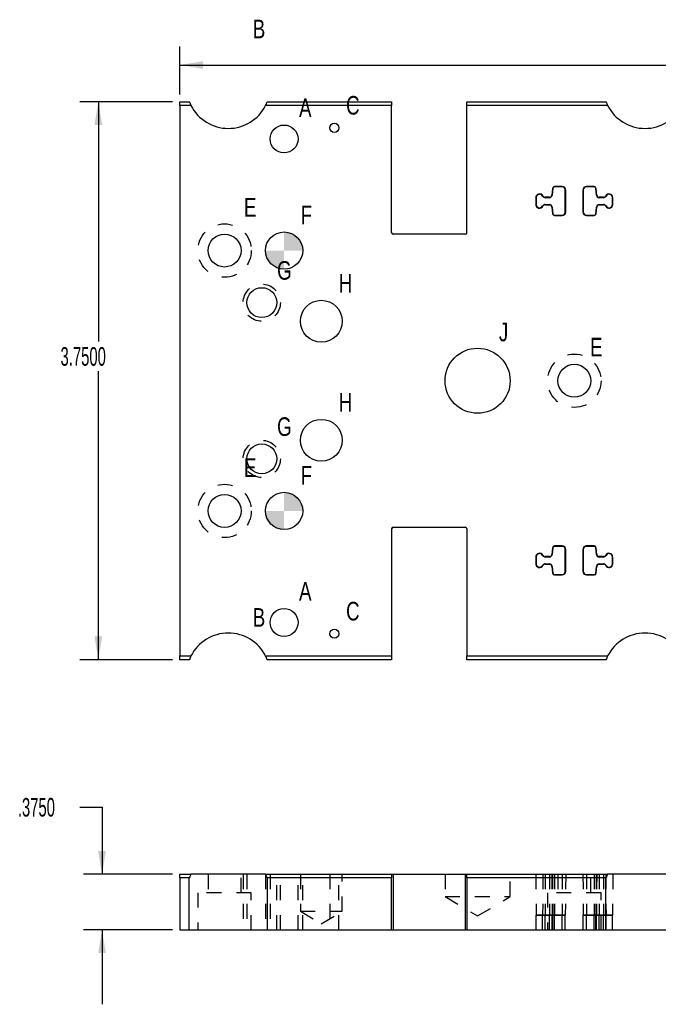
# Model space of a CAD drawing. Header units: inches. Extents: x 1802 to 2468, y -208 to -72.
# Tile 519 of 595: x 2327.75 to 2332.04, y -151.74 to -145.12. Entities that reach past the tile are written whole.
import ezdxf

# ---------------------------------------------------------------- set-up
doc = ezdxf.new("R2010")
doc.units = ezdxf.units.IN
doc.header["$LTSCALE"] = 0.5
doc.header["$MEASUREMENT"] = 0
doc.linetypes.add('HIDDEN', pattern=[0.225, 0.15, -0.075])
for name, color, linetype in [('SID-M-D', 42, 'Continuous'), ('SID-M-F', 202, 'Continuous'), ('SID-M-H', 4, 'HIDDEN'), ('SID-M-S', 105, 'Continuous')]:
    doc.layers.add(name, color=color, linetype=linetype)
doc.styles.add('SLDTEXTSTYLE0', font='TXT', dxfattribs={"width": 0.595745})

msp = doc.modelspace()

# ---------------------------------------------------------------- hatches: boundary and pattern name
at = {"layer": 'SID-M-F'}
h = msp.add_hatch(color=256, dxfattribs=at)
edge = h.paths.add_edge_path(flags=0)
edge.add_arc((2329.52856, -146.67253), 0.125, 0, 90)
edge.add_line((2329.52856, -146.54753), (2329.52856, -146.67253))
edge.add_line((2329.52856, -146.67253), (2329.65356, -146.67253))
h = msp.add_hatch(color=256, dxfattribs=at)
edge = h.paths.add_edge_path(flags=0)
edge.add_arc((2329.52856, -146.67253), 0.125, 180, 270)
edge.add_line((2329.52856, -146.79753), (2329.52856, -146.67253))
edge.add_line((2329.52856, -146.67253), (2329.40356, -146.67253))
h = msp.add_hatch(color=256, dxfattribs=at)
edge = h.paths.add_edge_path(flags=0)
edge.add_arc((2329.52856, -148.42253), 0.125, 0, 90)
edge.add_line((2329.52856, -148.29753), (2329.52856, -148.42253))
edge.add_line((2329.52856, -148.42253), (2329.65356, -148.42253))
h = msp.add_hatch(color=256, dxfattribs=at)
edge = h.paths.add_edge_path(flags=0)
edge.add_arc((2329.52856, -148.42253), 0.125, 180, 270)
edge.add_line((2329.52856, -148.54753), (2329.52856, -148.42253))
edge.add_line((2329.52856, -148.42253), (2329.40356, -148.42253))

# ---------------------------------------------------------------- linework, layer by layer
at = {"layer": 'SID-M-D'}
for p, q in [((2328.82856, -145.62253), (2328.82856, -145.3005)), ((2328.82856, -145.4255), (2332.45809, -145.4255)), ((2328.77856, -145.67253), (2328.15516, -145.67253)), ((2328.28016, -145.67253), (2328.28016, -147.28428)), ((2328.28016, -149.42253), (2328.28016, -147.48271)), ((2328.77856, -149.42253), (2328.15516, -149.42253)), ((2328.1549, -150.41372), (2328.3049, -150.41372)), ((2328.3049, -150.41372), (2328.3049, -150.86368)), ((2328.77856, -150.86368), (2328.1799, -150.86368)), ((2328.77856, -151.23868), (2328.1799, -151.23868)), ((2328.3049, -151.23868), (2328.3049, -151.73868))]:
    msp.add_line(p, q, dxfattribs=at)
for points in [[(2328.82856, -145.4255), (2328.98456, -145.4515), (2328.98456, -145.3995)], [(2328.28016, -145.67253), (2328.25416, -145.82853), (2328.30616, -145.82853)], [(2328.28016, -149.42253), (2328.30616, -149.26653), (2328.25416, -149.26653)], [(2328.3049, -150.86368), (2328.3309, -150.70768), (2328.2789, -150.70768)], [(2328.3049, -151.23868), (2328.2789, -151.39468), (2328.3309, -151.39468)]]:
    msp.add_solid(points, dxfattribs=at)
at = {"layer": 'SID-M-H'}
for p, q in [((2329.01806, -150.86368), (2329.01806, -150.98868)), ((2329.23906, -150.98868), (2329.23906, -150.86368)), ((2329.25356, -150.86368), (2329.25356, -151.23868)), ((2329.27806, -150.86368), (2329.27806, -151.23868)), ((2329.40356, -150.86368), (2329.40356, -151.23868)), ((2329.43481, -150.86368), (2329.43481, -151.23868)), ((2329.47906, -151.23868), (2329.47906, -150.86368)), ((2329.50356, -151.23868), (2329.50356, -150.86368)), ((2329.62231, -151.23868), (2329.62231, -150.86368)), ((2329.63794, -150.86368), (2329.63794, -151.11368)), ((2329.65356, -151.23868), (2329.65356, -150.86368)), ((2329.83506, -150.86368), (2329.83506, -151.23868)), ((2329.89706, -151.23868), (2329.89706, -150.86368)), ((2329.91919, -151.11368), (2329.91919, -150.86368)), ((2330.26106, -150.86368), (2330.26106, -151.23868)), ((2330.60981, -150.86368), (2330.60981, -151.01368)), ((2330.74606, -150.86368), (2330.74606, -151.23868)), ((2331.04731, -151.01368), (2331.04731, -150.86368)), ((2331.21946, -150.86368), (2331.22186, -151.13868)), ((2331.26779, -150.86368), (2331.26567, -151.13868)), ((2331.26779, -150.86368), (2331.26567, -151.13868)), ((2331.26779, -150.86368), (2331.26567, -151.13868)), ((2331.26779, -150.86368), (2331.26567, -151.13868)), ((2331.28256, -150.86368), (2331.28256, -151.13868)), ((2331.28256, -150.86368), (2331.28256, -151.13868)), ((2331.28256, -150.86368), (2331.28256, -151.13868)), ((2331.28256, -150.86368), (2331.28256, -151.13868)), ((2331.31104, -150.86368), (2331.31104, -151.13868)), ((2331.31104, -150.86368), (2331.31104, -151.13868)), ((2331.31104, -150.86368), (2331.31104, -151.13868)), ((2331.31104, -150.86368), (2331.31104, -151.13868)), ((2331.32766, -150.86368), (2331.33006, -151.13868)), ((2331.32766, -150.86368), (2331.33006, -151.13868)), ((2331.32766, -150.86368), (2331.33006, -151.13868)), ((2331.32766, -150.86368), (2331.33006, -151.13868)), ((2331.33157, -150.86368), (2331.33396, -151.13868)), ((2331.33157, -150.86368), (2331.33396, -151.13868)), ((2331.33157, -150.86368), (2331.33396, -151.13868)), ((2331.33157, -150.86368), (2331.33396, -151.13868)), ((2331.34452, -150.86368), (2331.34452, -151.13868)), ((2331.34452, -150.86368), (2331.34452, -151.13868)), ((2331.34452, -150.86368), (2331.34452, -151.13868)), ((2331.34452, -150.86368), (2331.34452, -151.13868)), ((2331.36806, -150.86368), (2331.36806, -150.98868)), ((2331.39746, -150.86368), (2331.39746, -151.13868)), ((2331.39746, -150.86368), (2331.39746, -151.13868)), ((2331.39746, -150.86368), (2331.39746, -151.13868)), ((2331.39746, -150.86368), (2331.39746, -151.13868)), ((2331.42046, -150.86368), (2331.41806, -151.13868)), ((2331.53667, -150.86368), (2331.53907, -151.13868)), ((2331.55967, -150.86368), (2331.55967, -151.13868)), ((2331.55967, -150.86368), (2331.55967, -151.13868)), ((2331.55967, -150.86368), (2331.55967, -151.13868)), ((2331.55967, -150.86368), (2331.55967, -151.13868)), ((2331.58906, -150.98868), (2331.58906, -150.86368)), ((2331.61261, -150.86368), (2331.61261, -151.13868)), ((2331.61261, -150.86368), (2331.61261, -151.13868)), ((2331.61261, -150.86368), (2331.61261, -151.13868)), ((2331.61261, -150.86368), (2331.61261, -151.13868)), ((2331.62556, -150.86368), (2331.62317, -151.13868)), ((2331.62556, -150.86368), (2331.62317, -151.13868)), ((2331.62556, -150.86368), (2331.62317, -151.13868)), ((2331.62556, -150.86368), (2331.62317, -151.13868)), ((2331.62946, -150.86368), (2331.62707, -151.13868)), ((2331.62946, -150.86368), (2331.62707, -151.13868)), ((2331.62946, -150.86368), (2331.62707, -151.13868)), ((2331.62946, -150.86368), (2331.62707, -151.13868)), ((2331.64608, -150.86368), (2331.64608, -151.13868)), ((2331.64608, -150.86368), (2331.64608, -151.13868)), ((2331.64608, -150.86368), (2331.64608, -151.13868)), ((2331.64608, -150.86368), (2331.64608, -151.13868)), ((2331.67456, -150.86368), (2331.67456, -151.13868)), ((2331.67456, -150.86368), (2331.67456, -151.13868)), ((2331.67456, -150.86368), (2331.67456, -151.13868)), ((2331.67456, -150.86368), (2331.67456, -151.13868)), ((2331.68933, -150.86368), (2331.69146, -151.13868)), ((2331.68933, -150.86368), (2331.69146, -151.13868)), ((2331.68933, -150.86368), (2331.69146, -151.13868)), ((2331.68933, -150.86368), (2331.69146, -151.13868)), ((2331.73767, -150.86368), (2331.73527, -151.13868)), ((2329.30806, -150.98868), (2328.94906, -150.98868)), ((2328.94906, -150.98868), (2328.94906, -151.23868)), ((2329.30806, -151.23868), (2329.30806, -150.98868)), ((2330.60981, -151.01368), (2331.04731, -151.01368)), ((2330.60981, -151.01368), (2330.82856, -151.14512)), ((2330.82856, -151.14512), (2331.04731, -151.01368)), ((2331.65806, -150.98868), (2331.29906, -150.98868)), ((2331.29906, -150.98868), (2331.29906, -151.23868)), ((2331.65806, -151.23868), (2331.65806, -150.98868)), ((2329.63794, -151.11368), (2329.91919, -151.11368)), ((2329.63794, -151.11368), (2329.77856, -151.19817)), ((2329.77856, -151.19817), (2329.91919, -151.11368)), ((2331.22186, -151.13868), (2331.26567, -151.13868)), ((2331.22186, -151.23868), (2331.22186, -151.13868)), ((2331.26567, -151.13868), (2331.22186, -151.13868)), ((2331.22186, -151.13868), (2331.26567, -151.13868)), ((2331.26567, -151.13868), (2331.22186, -151.13868)), ((2331.26567, -151.23868), (2331.26567, -151.13868)), ((2331.26567, -151.13868), (2331.28256, -151.13868)), ((2331.26567, -151.23868), (2331.26567, -151.13868)), ((2331.28256, -151.13868), (2331.26567, -151.13868)), ((2331.26567, -151.23868), (2331.26567, -151.13868)), ((2331.26567, -151.13868), (2331.28256, -151.13868)), ((2331.26567, -151.23868), (2331.26567, -151.13868)), ((2331.28256, -151.13868), (2331.26567, -151.13868)), ((2331.28256, -151.13868), (2331.31104, -151.13868)), ((2331.28256, -151.23868), (2331.28256, -151.13868)), ((2331.28256, -151.23868), (2331.28256, -151.13868)), ((2331.31104, -151.13868), (2331.28256, -151.13868)), ((2331.28256, -151.13868), (2331.31104, -151.13868)), ((2331.28256, -151.23868), (2331.28256, -151.13868)), ((2331.28256, -151.23868), (2331.28256, -151.13868)), ((2331.31104, -151.13868), (2331.28256, -151.13868)), ((2331.31104, -151.13868), (2331.33006, -151.13868)), ((2331.31104, -151.23868), (2331.31104, -151.13868)), ((2331.31104, -151.23868), (2331.31104, -151.13868)), ((2331.33006, -151.13868), (2331.31104, -151.13868)), ((2331.31104, -151.13868), (2331.33006, -151.13868)), ((2331.31104, -151.23868), (2331.31104, -151.13868)), ((2331.31104, -151.23868), (2331.31104, -151.13868)), ((2331.33006, -151.13868), (2331.31104, -151.13868)), ((2331.33006, -151.13868), (2331.33396, -151.13868)), ((2331.33006, -151.23868), (2331.33006, -151.13868)), ((2331.33006, -151.23868), (2331.33006, -151.13868)), ((2331.33396, -151.13868), (2331.33006, -151.13868)), ((2331.33006, -151.13868), (2331.33396, -151.13868)), ((2331.33006, -151.23868), (2331.33006, -151.13868)), ((2331.33006, -151.23868), (2331.33006, -151.13868)), ((2331.33396, -151.13868), (2331.33006, -151.13868)), ((2331.33396, -151.13868), (2331.34452, -151.13868)), ((2331.33396, -151.23868), (2331.33396, -151.13868)), ((2331.33396, -151.23868), (2331.33396, -151.13868)), ((2331.34452, -151.13868), (2331.33396, -151.13868)), ((2331.33396, -151.13868), (2331.34452, -151.13868)), ((2331.33396, -151.23868), (2331.33396, -151.13868)), ((2331.33396, -151.23868), (2331.33396, -151.13868)), ((2331.34452, -151.13868), (2331.33396, -151.13868)), ((2331.34452, -151.23868), (2331.34452, -151.13868)), ((2331.34452, -151.13868), (2331.39746, -151.13868)), ((2331.34452, -151.23868), (2331.34452, -151.13868)), ((2331.39746, -151.13868), (2331.34452, -151.13868)), ((2331.34452, -151.13868), (2331.39746, -151.13868)), ((2331.34452, -151.23868), (2331.34452, -151.13868)), ((2331.34452, -151.23868), (2331.34452, -151.13868)), ((2331.39746, -151.13868), (2331.34452, -151.13868)), ((2331.39746, -151.13868), (2331.41806, -151.13868)), ((2331.39746, -151.23868), (2331.39746, -151.13868)), ((2331.39746, -151.23868), (2331.39746, -151.13868)), ((2331.41806, -151.13868), (2331.39746, -151.13868)), ((2331.39746, -151.13868), (2331.41806, -151.13868)), ((2331.39746, -151.23868), (2331.39746, -151.13868)), ((2331.39746, -151.23868), (2331.39746, -151.13868)), ((2331.41806, -151.13868), (2331.39746, -151.13868)), ((2331.41806, -151.23868), (2331.41806, -151.13868)), ((2331.53907, -151.13868), (2331.55967, -151.13868)), ((2331.53907, -151.23868), (2331.53907, -151.13868)), ((2331.55967, -151.13868), (2331.53907, -151.13868)), ((2331.53907, -151.13868), (2331.55967, -151.13868)), ((2331.55967, -151.13868), (2331.53907, -151.13868)), ((2331.55967, -151.13868), (2331.61261, -151.13868)), ((2331.55967, -151.23868), (2331.55967, -151.13868)), ((2331.55967, -151.23868), (2331.55967, -151.13868)), ((2331.61261, -151.13868), (2331.55967, -151.13868)), ((2331.55967, -151.23868), (2331.55967, -151.13868)), ((2331.55967, -151.13868), (2331.61261, -151.13868)), ((2331.55967, -151.23868), (2331.55967, -151.13868)), ((2331.61261, -151.13868), (2331.55967, -151.13868)), ((2331.61261, -151.13868), (2331.62317, -151.13868)), ((2331.61261, -151.23868), (2331.61261, -151.13868)), ((2331.61261, -151.23868), (2331.61261, -151.13868)), ((2331.62317, -151.13868), (2331.61261, -151.13868)), ((2331.61261, -151.23868), (2331.61261, -151.13868)), ((2331.61261, -151.13868), (2331.62317, -151.13868)), ((2331.61261, -151.23868), (2331.61261, -151.13868)), ((2331.62317, -151.13868), (2331.61261, -151.13868)), ((2331.62317, -151.13868), (2331.62707, -151.13868)), ((2331.62317, -151.23868), (2331.62317, -151.13868)), ((2331.62317, -151.23868), (2331.62317, -151.13868)), ((2331.62707, -151.13868), (2331.62317, -151.13868)), ((2331.62317, -151.13868), (2331.62707, -151.13868)), ((2331.62317, -151.23868), (2331.62317, -151.13868)), ((2331.62317, -151.23868), (2331.62317, -151.13868)), ((2331.62707, -151.13868), (2331.62317, -151.13868)), ((2331.62707, -151.13868), (2331.64608, -151.13868)), ((2331.62707, -151.23868), (2331.62707, -151.13868)), ((2331.62707, -151.23868), (2331.62707, -151.13868)), ((2331.64608, -151.13868), (2331.62707, -151.13868)), ((2331.62707, -151.13868), (2331.64608, -151.13868)), ((2331.62707, -151.23868), (2331.62707, -151.13868)), ((2331.62707, -151.23868), (2331.62707, -151.13868)), ((2331.64608, -151.13868), (2331.62707, -151.13868)), ((2331.64608, -151.13868), (2331.67456, -151.13868)), ((2331.64608, -151.23868), (2331.64608, -151.13868)), ((2331.64608, -151.23868), (2331.64608, -151.13868)), ((2331.67456, -151.13868), (2331.64608, -151.13868)), ((2331.64608, -151.13868), (2331.67456, -151.13868)), ((2331.64608, -151.23868), (2331.64608, -151.13868)), ((2331.64608, -151.23868), (2331.64608, -151.13868)), ((2331.67456, -151.13868), (2331.64608, -151.13868)), ((2331.67456, -151.13868), (2331.69146, -151.13868)), ((2331.67456, -151.23868), (2331.67456, -151.13868)), ((2331.67456, -151.23868), (2331.67456, -151.13868)), ((2331.69146, -151.13868), (2331.67456, -151.13868)), ((2331.67456, -151.13868), (2331.69146, -151.13868)), ((2331.67456, -151.23868), (2331.67456, -151.13868)), ((2331.67456, -151.23868), (2331.67456, -151.13868)), ((2331.69146, -151.13868), (2331.67456, -151.13868)), ((2331.69146, -151.13868), (2331.73527, -151.13868)), ((2331.69146, -151.23868), (2331.69146, -151.13868)), ((2331.69146, -151.23868), (2331.69146, -151.13868)), ((2331.73527, -151.13868), (2331.69146, -151.13868)), ((2331.69146, -151.13868), (2331.73527, -151.13868)), ((2331.69146, -151.23868), (2331.69146, -151.13868)), ((2331.69146, -151.23868), (2331.69146, -151.13868)), ((2331.73527, -151.13868), (2331.69146, -151.13868)), ((2331.73527, -151.23868), (2331.73527, -151.13868))]:
    msp.add_line(p, q, dxfattribs=at)
for centre, radius in [((2329.12856, -146.67253), 0.1795), ((2329.37856, -147.02253), 0.125), ((2331.47856, -147.54753), 0.1795), ((2329.37856, -148.07253), 0.125), ((2329.12856, -148.42253), 0.1795)]:
    msp.add_circle(centre, radius, dxfattribs=at)
at = {"layer": 'SID-M-S'}
for p, q in [((2328.82856, -145.69753), (2328.82856, -145.67253)), ((2328.82856, -145.67253), (2328.89139, -145.67253)), ((2328.82856, -145.69753), (2328.82856, -149.39753)), ((2328.90259, -145.69753), (2328.82856, -145.69753)), ((2330.25106, -145.69753), (2329.40453, -145.69753)), ((2329.41574, -145.67253), (2330.25106, -145.67253)), ((2330.25106, -145.67253), (2330.25106, -145.69753)), ((2330.25106, -146.55253), (2330.25106, -145.69753)), ((2330.75606, -145.67253), (2331.69139, -145.67253)), ((2330.75606, -145.69753), (2330.75606, -145.67253)), ((2330.75606, -146.55253), (2330.75606, -145.69753)), ((2331.70259, -145.69753), (2330.75606, -145.69753)), ((2331.33157, -146.25478), (2331.32766, -146.2994)), ((2331.33396, -146.25499), (2331.33006, -146.29961)), ((2331.33157, -146.25478), (2331.33396, -146.25499)), ((2331.39746, -146.24291), (2331.34452, -146.24291)), ((2331.34452, -146.24291), (2331.34452, -146.24531)), ((2331.39746, -146.24531), (2331.34452, -146.24531)), ((2331.39746, -146.24291), (2331.39746, -146.24531)), ((2331.61261, -146.24291), (2331.55967, -146.24291)), ((2331.55967, -146.24291), (2331.55967, -146.24531)), ((2331.61261, -146.24531), (2331.55967, -146.24531)), ((2331.61261, -146.24291), (2331.61261, -146.24531)), ((2331.62556, -146.25478), (2331.62317, -146.25499)), ((2331.62707, -146.29961), (2331.62317, -146.25499)), ((2331.62946, -146.2994), (2331.62556, -146.25478)), ((2331.21946, -146.31763), (2331.21946, -146.3622)), ((2331.21946, -146.31763), (2331.22186, -146.31763)), ((2331.22186, -146.31763), (2331.22186, -146.3622)), ((2331.26779, -146.3057), (2331.26567, -146.30682)), ((2331.31104, -146.31463), (2331.28256, -146.31463)), ((2331.28256, -146.31463), (2331.28256, -146.31703)), ((2331.31104, -146.31703), (2331.28256, -146.31703)), ((2331.31104, -146.31463), (2331.31104, -146.31703)), ((2331.32766, -146.2994), (2331.33006, -146.29961)), ((2331.42046, -146.26591), (2331.41806, -146.26591)), ((2331.41806, -146.41391), (2331.41806, -146.26591)), ((2331.42046, -146.41391), (2331.42046, -146.26591)), ((2331.53667, -146.26591), (2331.53667, -146.41391)), ((2331.53667, -146.26591), (2331.53907, -146.26591)), ((2331.53907, -146.26591), (2331.53907, -146.41391)), ((2331.62946, -146.2994), (2331.62707, -146.29961)), ((2331.67456, -146.31463), (2331.64608, -146.31463)), ((2331.64608, -146.31463), (2331.64608, -146.31703)), ((2331.67456, -146.31703), (2331.64608, -146.31703)), ((2331.67456, -146.31463), (2331.67456, -146.31703)), ((2331.68933, -146.3057), (2331.69146, -146.30682)), ((2331.73767, -146.31763), (2331.73527, -146.31763)), ((2331.73527, -146.3622), (2331.73527, -146.31763)), ((2331.73767, -146.3622), (2331.73767, -146.31763)), ((2331.21946, -146.3622), (2331.22186, -146.3622)), ((2331.26779, -146.37413), (2331.26567, -146.37301)), ((2331.28256, -146.3652), (2331.28256, -146.3628)), ((2331.28256, -146.3628), (2331.31104, -146.3628)), ((2331.28256, -146.3652), (2331.31104, -146.3652)), ((2331.31104, -146.3652), (2331.31104, -146.3628)), ((2331.32766, -146.38043), (2331.33006, -146.38022)), ((2331.32766, -146.38043), (2331.33157, -146.42505)), ((2331.33006, -146.38022), (2331.33396, -146.42484)), ((2331.62317, -146.42484), (2331.62707, -146.38022)), ((2331.62556, -146.42505), (2331.62946, -146.38043)), ((2331.62946, -146.38043), (2331.62707, -146.38022)), ((2331.64608, -146.3652), (2331.64608, -146.3628)), ((2331.64608, -146.3628), (2331.67456, -146.3628)), ((2331.64608, -146.3652), (2331.67456, -146.3652)), ((2331.67456, -146.3652), (2331.67456, -146.3628)), ((2331.68933, -146.37413), (2331.69146, -146.37301)), ((2331.73767, -146.3622), (2331.73527, -146.3622)), ((2331.33157, -146.42505), (2331.33396, -146.42484)), ((2331.34452, -146.43691), (2331.34452, -146.43451)), ((2331.34452, -146.43451), (2331.39746, -146.43451)), ((2331.34452, -146.43691), (2331.39746, -146.43691)), ((2331.39746, -146.43691), (2331.39746, -146.43451)), ((2331.42046, -146.41391), (2331.41806, -146.41391)), ((2331.53667, -146.41391), (2331.53907, -146.41391)), ((2331.55967, -146.43691), (2331.55967, -146.43451)), ((2331.55967, -146.43451), (2331.61261, -146.43451)), ((2331.55967, -146.43691), (2331.61261, -146.43691)), ((2331.61261, -146.43691), (2331.61261, -146.43451)), ((2331.62556, -146.42505), (2331.62317, -146.42484)), ((2330.74606, -146.56253), (2330.26106, -146.56253)), ((2330.25106, -148.54253), (2330.25106, -149.39753)), ((2330.26106, -148.53253), (2330.74606, -148.53253)), ((2330.75606, -148.54253), (2330.75606, -149.39753)), ((2331.33157, -148.67002), (2331.32766, -148.71463)), ((2331.33396, -148.67022), (2331.33006, -148.71484)), ((2331.33157, -148.67002), (2331.33396, -148.67022)), ((2331.39746, -148.65815), (2331.34452, -148.65815)), ((2331.34452, -148.65815), (2331.34452, -148.66055)), ((2331.39746, -148.66055), (2331.34452, -148.66055)), ((2331.39746, -148.65815), (2331.39746, -148.66055)), ((2331.42046, -148.68115), (2331.41806, -148.68115)), ((2331.41806, -148.82915), (2331.41806, -148.68115)), ((2331.42046, -148.82915), (2331.42046, -148.68115)), ((2331.53667, -148.68115), (2331.53667, -148.82915)), ((2331.53667, -148.68115), (2331.53907, -148.68115)), ((2331.53907, -148.68115), (2331.53907, -148.82915)), ((2331.61261, -148.65815), (2331.55967, -148.65815)), ((2331.55967, -148.65815), (2331.55967, -148.66055)), ((2331.61261, -148.66055), (2331.55967, -148.66055)), ((2331.61261, -148.65815), (2331.61261, -148.66055)), ((2331.62556, -148.67002), (2331.62317, -148.67022)), ((2331.62707, -148.71484), (2331.62317, -148.67022)), ((2331.62946, -148.71463), (2331.62556, -148.67002)), ((2331.21946, -148.73286), (2331.21946, -148.77743)), ((2331.21946, -148.73286), (2331.22186, -148.73286)), ((2331.22186, -148.73286), (2331.22186, -148.77743)), ((2331.26779, -148.72094), (2331.26567, -148.72205)), ((2331.31104, -148.72986), (2331.28256, -148.72986)), ((2331.28256, -148.72986), (2331.28256, -148.73226)), ((2331.31104, -148.73226), (2331.28256, -148.73226)), ((2331.31104, -148.72986), (2331.31104, -148.73226)), ((2331.32766, -148.71463), (2331.33006, -148.71484)), ((2331.62946, -148.71463), (2331.62707, -148.71484)), ((2331.67456, -148.72986), (2331.64608, -148.72986)), ((2331.64608, -148.72986), (2331.64608, -148.73226)), ((2331.67456, -148.73226), (2331.64608, -148.73226)), ((2331.67456, -148.72986), (2331.67456, -148.73226)), ((2331.68933, -148.72094), (2331.69146, -148.72205)), ((2331.73767, -148.73286), (2331.73527, -148.73286)), ((2331.73527, -148.77743), (2331.73527, -148.73286)), ((2331.73767, -148.77743), (2331.73767, -148.73286)), ((2331.21946, -148.77743), (2331.22186, -148.77743)), ((2331.26779, -148.78936), (2331.26567, -148.78824)), ((2331.28256, -148.78043), (2331.28256, -148.77803)), ((2331.28256, -148.77803), (2331.31104, -148.77803)), ((2331.28256, -148.78043), (2331.31104, -148.78043)), ((2331.31104, -148.78043), (2331.31104, -148.77803)), ((2331.32766, -148.79567), (2331.33006, -148.79546)), ((2331.32766, -148.79567), (2331.33157, -148.84028)), ((2331.33006, -148.79546), (2331.33396, -148.84007)), ((2331.42046, -148.82915), (2331.41806, -148.82915)), ((2331.53667, -148.82915), (2331.53907, -148.82915)), ((2331.62317, -148.84007), (2331.62707, -148.79546)), ((2331.62556, -148.84028), (2331.62946, -148.79567)), ((2331.62946, -148.79567), (2331.62707, -148.79546)), ((2331.64608, -148.78043), (2331.64608, -148.77803)), ((2331.64608, -148.77803), (2331.67456, -148.77803)), ((2331.64608, -148.78043), (2331.67456, -148.78043)), ((2331.67456, -148.78043), (2331.67456, -148.77803)), ((2331.68933, -148.78936), (2331.69146, -148.78824)), ((2331.73767, -148.77743), (2331.73527, -148.77743)), ((2331.33157, -148.84028), (2331.33396, -148.84007)), ((2331.34452, -148.85215), (2331.34452, -148.84975)), ((2331.34452, -148.84975), (2331.39746, -148.84975)), ((2331.34452, -148.85215), (2331.39746, -148.85215)), ((2331.39746, -148.85215), (2331.39746, -148.84975)), ((2331.55967, -148.85215), (2331.55967, -148.84975)), ((2331.55967, -148.84975), (2331.61261, -148.84975)), ((2331.55967, -148.85215), (2331.61261, -148.85215)), ((2331.61261, -148.85215), (2331.61261, -148.84975)), ((2331.62556, -148.84028), (2331.62317, -148.84007)), ((2328.82856, -149.39753), (2328.90259, -149.39753)), ((2328.82856, -149.42253), (2328.82856, -149.39753)), ((2328.89139, -149.42253), (2328.82856, -149.42253)), ((2329.40453, -149.39753), (2330.25106, -149.39753)), ((2330.25106, -149.42253), (2329.41574, -149.42253)), ((2330.25106, -149.39753), (2330.25106, -149.42253)), ((2330.75606, -149.39753), (2331.70259, -149.39753)), ((2330.75606, -149.42253), (2330.75606, -149.39753)), ((2331.69139, -149.42253), (2330.75606, -149.42253)), ((2328.82856, -150.86368), (2328.90259, -150.86368)), ((2328.82856, -150.88868), (2328.82856, -150.86368)), ((2329.40453, -150.86368), (2328.90259, -150.86368)), ((2329.40453, -150.86368), (2330.25106, -150.86368)), ((2330.25106, -150.86368), (2330.25106, -150.88868)), ((2330.25106, -150.86368), (2330.26106, -150.86368)), ((2330.26106, -150.86368), (2330.26106, -151.23868)), ((2330.26106, -150.86368), (2330.74606, -150.86368)), ((2330.74606, -150.86368), (2330.74606, -151.23868)), ((2330.74606, -150.86368), (2330.75606, -150.86368)), ((2330.75606, -150.86368), (2331.70259, -150.86368)), ((2330.75606, -150.88868), (2330.75606, -150.86368)), ((2332.20453, -150.86368), (2331.70259, -150.86368)), ((2328.89139, -150.88868), (2328.82856, -150.88868)), ((2328.82856, -150.88868), (2328.82856, -151.23868)), ((2328.89139, -151.23868), (2328.89139, -150.88868)), ((2329.41574, -150.88868), (2329.41574, -151.23868)), ((2330.25106, -150.88868), (2329.41574, -150.88868)), ((2330.25106, -151.23868), (2330.25106, -150.88868)), ((2330.75606, -150.88868), (2330.75606, -151.23868)), ((2331.69139, -150.88868), (2330.75606, -150.88868)), ((2331.69139, -151.23868), (2331.69139, -150.88868)), ((2328.82856, -151.23868), (2328.89139, -151.23868)), ((2328.89139, -151.23868), (2329.41574, -151.23868)), ((2329.41574, -151.23868), (2330.25106, -151.23868)), ((2330.25106, -151.23868), (2330.26106, -151.23868)), ((2330.26106, -151.23868), (2330.74606, -151.23868)), ((2330.74606, -151.23868), (2330.75606, -151.23868)), ((2330.75606, -151.23868), (2331.69139, -151.23868)), ((2331.69139, -151.23868), (2332.21574, -151.23868))]:
    msp.add_line(p, q, dxfattribs=at)
for centre, radius in [((2329.52856, -145.92253), 0.09375), ((2329.86606, -145.84753), 0.031), ((2329.12856, -146.67253), 0.1105), ((2329.52856, -146.67253), 0.125), ((2329.37856, -147.02253), 0.1005), ((2329.77856, -147.14753), 0.14062), ((2330.82856, -147.54753), 0.21875), ((2331.47856, -147.54753), 0.1105), ((2329.77856, -147.94753), 0.14062), ((2329.37856, -148.07253), 0.1005), ((2329.52856, -148.42253), 0.125), ((2329.12856, -148.42253), 0.1105), ((2329.52856, -149.17253), 0.09375), ((2329.86606, -149.24753), 0.031)]:
    msp.add_circle(centre, radius, dxfattribs=at)
for centre, radius, start, end in [((2329.15356, -145.57003), 0.2815, 201.353484, 206.931872), ((2329.15356, -145.57003), 0.2815, 206.931872, 333.068128), ((2329.15356, -145.57003), 0.2815, 333.068128, 338.646516), ((2331.95356, -145.57003), 0.2815, 201.353484, 206.931872), ((2331.95356, -145.57003), 0.2815, 206.931872, 333.068128), ((2331.34452, -146.25591), 0.013, 90, 175), ((2331.34452, -146.25591), 0.0106, 90, 175), ((2331.39746, -146.26591), 0.023, 0, 90), ((2331.39746, -146.26591), 0.0206, 0, 90), ((2331.55967, -146.26591), 0.023, 90, 180), ((2331.55967, -146.26591), 0.0206, 90, 180), ((2331.61261, -146.25591), 0.013, 5, 90), ((2331.61261, -146.25591), 0.0106, 5, 90), ((2331.2451, -146.31763), 0.02564, 27.717748, 180), ((2331.2451, -146.31763), 0.02324, 27.717748, 180), ((2331.28256, -146.29794), 0.01909, 207.717748, 270), ((2331.28256, -146.29794), 0.01669, 207.717748, 270), ((2331.31104, -146.29794), 0.01669, 270, 355), ((2331.31104, -146.29794), 0.01909, 270, 355), ((2331.64608, -146.29794), 0.01909, 185, 270), ((2331.64608, -146.29794), 0.01669, 185, 270), ((2331.67456, -146.29794), 0.01669, 270, 332.282252), ((2331.67456, -146.29794), 0.01909, 270, 332.282252), ((2331.71203, -146.31763), 0.02564, 0, 152.282252), ((2331.71203, -146.31763), 0.02324, 0, 152.282252), ((2331.2451, -146.3622), 0.02564, 180, 332.282252), ((2331.2451, -146.3622), 0.02324, 180, 332.282252), ((2331.28256, -146.38189), 0.01909, 90, 152.282252), ((2331.28256, -146.38189), 0.01669, 90, 152.282252), ((2331.31104, -146.38189), 0.01909, 5, 90), ((2331.31104, -146.38189), 0.01669, 5, 90), ((2331.64608, -146.38189), 0.01909, 90, 175), ((2331.64608, -146.38189), 0.01669, 90, 175), ((2331.67456, -146.38189), 0.01909, 27.717748, 90), ((2331.67456, -146.38189), 0.01669, 27.717748, 90), ((2331.71203, -146.3622), 0.02564, 207.717748, 0), ((2331.71203, -146.3622), 0.02324, 207.717748, 0), ((2331.34452, -146.42391), 0.013, 185, 270), ((2331.34452, -146.42391), 0.0106, 185, 270), ((2331.39746, -146.41391), 0.023, 270, 0), ((2331.39746, -146.41391), 0.0206, 270, 0), ((2331.55967, -146.41391), 0.023, 180, 270), ((2331.55967, -146.41391), 0.0206, 180, 270), ((2331.61261, -146.42391), 0.0106, 270, 355), ((2331.61261, -146.42391), 0.013, 270, 355), ((2330.26106, -146.55253), 0.01, 180, 270), ((2330.74606, -146.55253), 0.01, 270, 0), ((2330.26106, -148.54253), 0.01, 90, 180), ((2330.74606, -148.54253), 0.01, 0, 90), ((2331.34452, -148.67115), 0.013, 90, 175), ((2331.34452, -148.67115), 0.0106, 90, 175), ((2331.39746, -148.68115), 0.023, 0, 90), ((2331.39746, -148.68115), 0.0206, 0, 90), ((2331.55967, -148.68115), 0.023, 90, 180), ((2331.55967, -148.68115), 0.0206, 90, 180), ((2331.61261, -148.67115), 0.013, 5, 90), ((2331.61261, -148.67115), 0.0106, 5, 90), ((2331.2451, -148.73286), 0.02564, 27.717748, 180), ((2331.2451, -148.73286), 0.02324, 27.717748, 180), ((2331.28256, -148.71318), 0.01909, 207.717748, 270), ((2331.28256, -148.71318), 0.01669, 207.717748, 270), ((2331.31104, -148.71318), 0.01669, 270, 355), ((2331.31104, -148.71318), 0.01909, 270, 355), ((2331.64608, -148.71318), 0.01909, 185, 270), ((2331.64608, -148.71318), 0.01669, 185, 270), ((2331.67456, -148.71318), 0.01669, 270, 332.282252), ((2331.67456, -148.71318), 0.01909, 270, 332.282252), ((2331.71203, -148.73286), 0.02564, 0, 152.282252), ((2331.71203, -148.73286), 0.02324, 0, 152.282252), ((2331.2451, -148.77743), 0.02564, 180, 332.282252), ((2331.2451, -148.77743), 0.02324, 180, 332.282252), ((2331.28256, -148.79712), 0.01909, 90, 152.282252), ((2331.28256, -148.79712), 0.01669, 90, 152.282252), ((2331.31104, -148.79712), 0.01909, 5, 90), ((2331.31104, -148.79712), 0.01669, 5, 90), ((2331.39746, -148.82915), 0.023, 270, 0), ((2331.39746, -148.82915), 0.0206, 270, 0), ((2331.55967, -148.82915), 0.023, 180, 270), ((2331.55967, -148.82915), 0.0206, 180, 270), ((2331.64608, -148.79712), 0.01909, 90, 175), ((2331.64608, -148.79712), 0.01669, 90, 175), ((2331.67456, -148.79712), 0.01909, 27.717748, 90), ((2331.67456, -148.79712), 0.01669, 27.717748, 90), ((2331.71203, -148.77743), 0.02564, 207.717748, 0), ((2331.71203, -148.77743), 0.02324, 207.717748, 0), ((2331.34452, -148.83915), 0.013, 185, 270), ((2331.34452, -148.83915), 0.0106, 185, 270), ((2331.61261, -148.83915), 0.0106, 270, 355), ((2331.61261, -148.83915), 0.013, 270, 355), ((2329.15356, -149.52503), 0.2815, 26.931872, 153.068128), ((2331.95356, -149.52503), 0.2815, 26.931872, 153.068128), ((2329.15356, -149.52503), 0.2815, 153.068128, 158.646516), ((2329.15356, -149.52503), 0.2815, 21.353484, 26.931872), ((2331.95356, -149.52503), 0.2815, 153.068128, 158.646516), ((2329.15356, -150.99118), 0.2815, 153.068128, 158.646516), ((2329.15356, -150.99118), 0.2815, 21.353484, 26.931872), ((2331.95356, -150.99118), 0.2815, 153.068128, 158.646516)]:
    msp.add_arc(centre, radius, start, end, dxfattribs=at)

# ---------------------------------------------------------------- texts
at = {"layer": 'SID-M-D', "style": 'SLDTEXTSTYLE0', "width": 0.75}
for s, p in [('B', (2329.31825, -145.24581)), ('A', (2329.62903, -145.77473)), ('C', (2329.94507, -145.7587)), ('E', (2329.25836, -146.44415)), ('F', (2329.63972, -146.49537)), ('G', (2329.48134, -146.86839)), ('H', (2329.89506, -146.95569)), ('J', (2330.97178, -147.28227)), ('E', (2331.58476, -147.38399)), ('H', (2329.89506, -147.75569)), ('G', (2329.48134, -147.91839)), ('E', (2329.25836, -148.19415)), ('F', (2329.63972, -148.24537)), ('A', (2329.62903, -149.02473)), ('C', (2329.94507, -149.1587)), ('B', (2329.31825, -149.20081))]:
    msp.add_text(s, height=0.125, dxfattribs=at).set_placement(p)
at = {"layer": 'SID-M-D', "char_height": 0.125, "attachment_point": 1, "style": 'SLDTEXTSTYLE0'}
for s, insert in [('3.7500', (2328.02616, -147.32158)), ('.3750', (2327.73928, -150.3518))]:
    msp.add_mtext(s, dxfattribs=dict(at, insert=insert))

doc.saveas('drawing.dxf')
